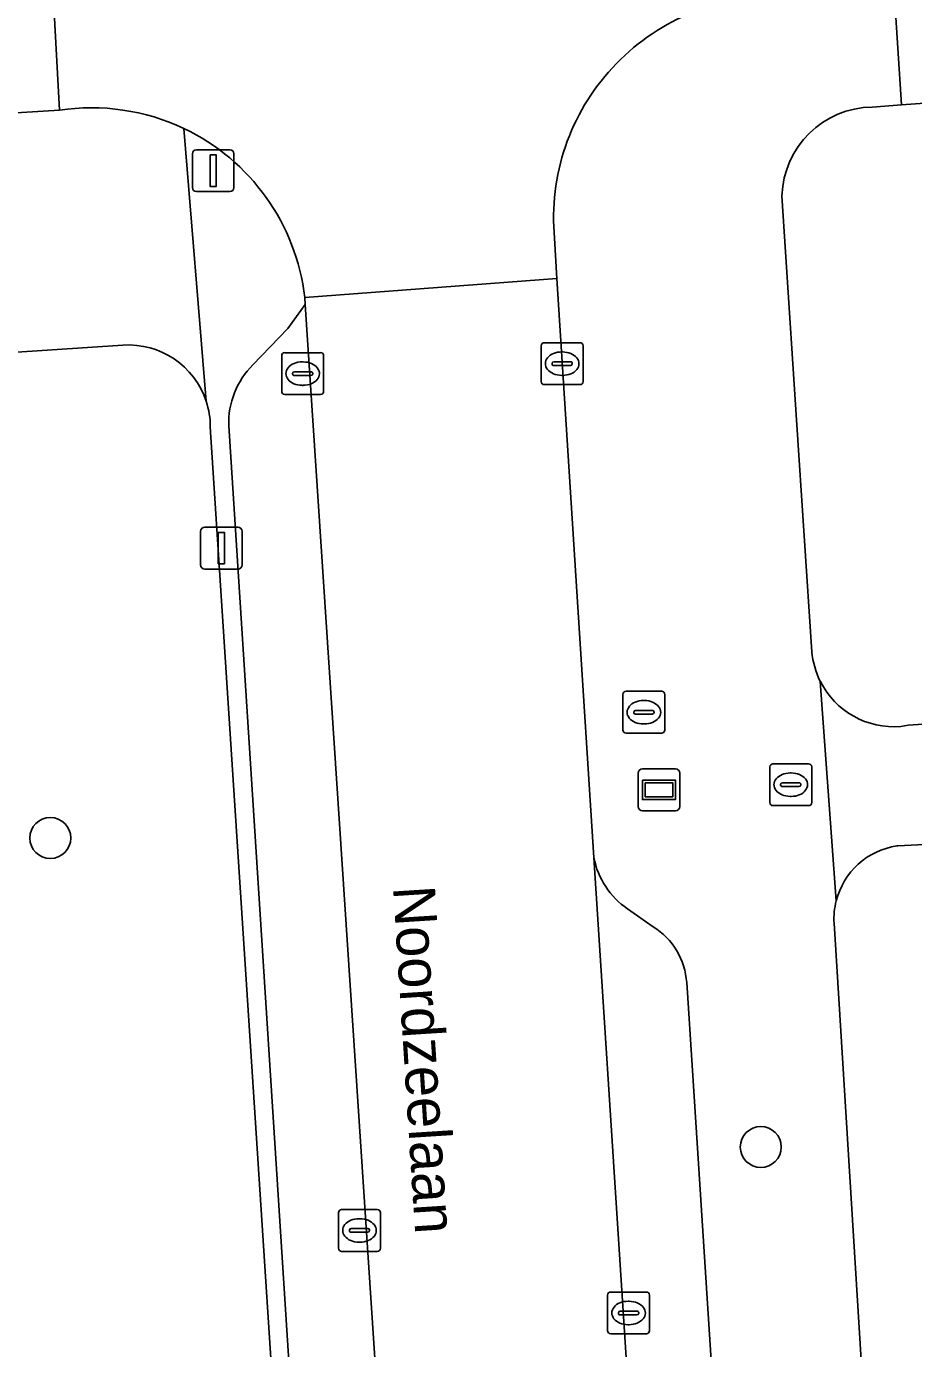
# Model space of a CAD drawing. Extents: x 159680 to 160786, y 387323 to 388340.
# Drawn here: x 160486.83 to 160508.01, y 387740.43 to 387772 of the extents above; entities that cross this region are included whole.
import ezdxf

# ---------------------------------------------------------------- set-up
doc = ezdxf.new("R2010")
doc.units = 0
for name, color, linetype in [('IMGEO_Boom', 7, 'Continuous'), ('IMGEO_Brandkraan', 7, 'Continuous'), ('IMGEO_Erf', 7, 'Continuous'), ('IMGEO_Groenvoorziening', 7, 'Continuous'), ('IMGEO_Kolk', 7, 'Continuous'), ('IMGEO_Lichtmast', 7, 'Continuous'), ('IMGEO_Openbare_ruimte_label', 7, 'Continuous'), ('IMGEO_Parkeervlak_open', 7, 'Continuous'), ('IMGEO_Rijbaan_lokaal_gesloten', 7, 'Continuous'), ('IMGEO_Rijbaan_lokaal_open', 7, 'Continuous'), ('IMGEO_Rioolput', 7, 'Continuous'), ('IMGEO_Voetpad_open', 7, 'Continuous'), ('IMGEO_Wegwijzer', 7, 'Continuous')]:
    doc.layers.add(name, color=color, linetype=linetype)

msp = doc.modelspace()

# ---------------------------------------------------------------- linework, layer by layer
at = {"layer": 'IMGEO_Boom'}
for centre in [(160487.401, 387752.62), (160504.364, 387745.241)]:
    msp.add_circle(centre, 0.489, dxfattribs=at)
at = {"layer": 'IMGEO_Brandkraan'}
for p, q in [((160504.578, 387753.467), (160504.578, 387754.319)), ((160504.653, 387754.393), (160505.505, 387754.393)), ((160505.579, 387754.319), (160505.579, 387753.467)), ((160504.837, 387753.887), (160504.837, 387753.899)), ((160504.88, 387753.936), (160505.278, 387753.936)), ((160505.066, 387754.173), (160505.091, 387754.173)), ((160505.321, 387753.899), (160505.321, 387753.887)), ((160505.275, 387753.85), (160504.877, 387753.85)), ((160505.089, 387753.613), (160505.064, 387753.613)), ((160505.505, 387753.393), (160504.653, 387753.393))]:
    msp.add_line(p, q, dxfattribs=at)
for points in [[(160504.578, 387753.467), (160504.578, 387754.319)], [(160504.653, 387754.393), (160505.505, 387754.393)], [(160505.579, 387754.319), (160505.579, 387753.467)], [(160505.505, 387753.393), (160504.653, 387753.393)]]:
    msp.add_lwpolyline(points, dxfattribs=at)
for centre, radius, start, end in [((160504.655, 387754.317), 0.0765, 91.552, 178.448), ((160504.655, 387754.317), 0.0765, 91.552, 178.448), ((160505.503, 387754.317), 0.0765, 1.552, 88.448), ((160505.503, 387754.317), 0.0765, 1.552, 88.448), ((160504.877, 387753.896), 0.0403, 85.8775, 175.7526), ((160505.282, 387753.898), 0.0386, 1.7309, 96.639), ((160504.874, 387753.886), 0.0366, 178.938, 274.7102), ((160505.278, 387753.893), 0.043, 264.8664, 352.4533), ((160504.655, 387753.469), 0.0765, 181.552, 268.448), ((160504.655, 387753.469), 0.0765, 181.552, 268.448), ((160505.503, 387753.469), 0.0765, 271.552, 358.448), ((160505.503, 387753.469), 0.0765, 271.552, 358.448)]:
    msp.add_arc(centre, radius, start, end, dxfattribs=at)
for centre, major_axis, ratio, start_param, end_param in [((160505.065, 387753.893), (-0.387, 0.002), 0.722429, 4.712389, 7.853982), ((160505.09, 387753.893), (-0.39, 0.002), 0.717154, 1.570796, 4.712389)]:
    msp.add_ellipse(centre, major_axis=major_axis, ratio=ratio, start_param=start_param, end_param=end_param, dxfattribs=at)
at = {"layer": 'IMGEO_Erf'}
for points in [[(160530.528, 387747.173), (160528.055, 387747.05), (160527.908, 387750), (160527.874, 387750.692), (160530.347, 387750.815), (160530.153, 387753.855), (160509.061, 387752.507), (160507.635, 387752.433), (160507.623, 387752.431), (160507.611, 387752.43)], [(160506.114, 387750.585), (160509.289, 387699.197)]]:
    msp.add_lwpolyline(points, dxfattribs=at)
for centre, radius, start, end in [((160507.873, 387750.689), 1.761, 98.5404, 165.853), ((160507.868, 387750.687), 1.757, 165.7618, 183.3272)]:
    msp.add_arc(centre, radius, start, end, dxfattribs=at)
at = {"layer": 'IMGEO_Groenvoorziening'}
for points in [[(160529.013, 387771.463), (160512.363, 387770.465), (160507.72, 387770.127), (160507.025, 387770.076)], [(160507.707, 387755.281), (160507.882, 387755.314), (160508.726, 387755.37), (160508.343, 387762.805), (160508.358, 387767.003), (160529.213, 387768.229), (160529.013, 387771.463)], [(160504.869, 387767.958), (160505.219, 387762.609), (160505.582, 387757.069)], [(160489.137, 387764.39), (160477.799, 387763.64)], [(160492.861, 387737.259), (160491.222, 387762.439)]]:
    msp.add_lwpolyline(points, dxfattribs=at)
for centre, radius, start, end in [((160507.06, 387767.884), 2.193, 90.9246, 178.0566), ((160489.264, 387762.435), 1.959, 18.2933, 93.7166), ((160489.236, 387762.434), 1.986, 0.1487, 18.0757), ((160507.544, 387757.247), 1.97, 185.1884, 206.7664), ((160507.548, 387757.249), 1.974, 206.7571, 274.6236)]:
    msp.add_arc(centre, radius, start, end, dxfattribs=at)
at = {"layer": 'IMGEO_Kolk'}
for p, q in [((160499.121, 387763.522), (160499.121, 387764.374)), ((160499.196, 387764.448), (160500.048, 387764.448)), ((160500.122, 387764.374), (160500.122, 387763.522)), ((160492.926, 387763.284), (160492.926, 387764.136)), ((160493.001, 387764.21), (160493.853, 387764.21)), ((160493.927, 387764.136), (160493.927, 387763.284)), ((160499.609, 387764.228), (160499.634, 387764.228)), ((160493.185, 387763.704), (160493.185, 387763.716)), ((160493.228, 387763.753), (160493.626, 387763.753)), ((160493.414, 387763.99), (160493.439, 387763.99)), ((160493.669, 387763.716), (160493.669, 387763.704)), ((160499.38, 387763.942), (160499.38, 387763.954)), ((160499.818, 387763.905), (160499.42, 387763.905)), ((160499.423, 387763.991), (160499.821, 387763.991)), ((160499.864, 387763.954), (160499.864, 387763.942)), ((160493.623, 387763.667), (160493.225, 387763.667)), ((160493.437, 387763.43), (160493.412, 387763.43)), ((160500.048, 387763.448), (160499.196, 387763.448)), ((160499.632, 387763.668), (160499.607, 387763.668)), ((160493.853, 387763.21), (160493.001, 387763.21)), ((160494.282, 387742.823), (160494.282, 387743.675)), ((160494.357, 387743.749), (160495.209, 387743.749)), ((160494.77, 387743.529), (160494.795, 387743.529)), ((160495.283, 387743.675), (160495.283, 387742.823)), ((160494.541, 387743.243), (160494.541, 387743.255)), ((160494.979, 387743.206), (160494.581, 387743.206)), ((160494.584, 387743.292), (160494.982, 387743.292)), ((160495.025, 387743.255), (160495.025, 387743.243)), ((160494.793, 387742.969), (160494.768, 387742.969)), ((160495.209, 387742.749), (160494.357, 387742.749)), ((160500.707, 387740.852), (160500.707, 387741.704)), ((160500.782, 387741.778), (160501.634, 387741.778)), ((160501.708, 387741.704), (160501.708, 387740.852)), ((160500.966, 387741.272), (160500.966, 387741.284)), ((160501.009, 387741.321), (160501.407, 387741.321)), ((160501.195, 387741.558), (160501.22, 387741.558)), ((160501.45, 387741.284), (160501.45, 387741.272)), ((160501.404, 387741.235), (160501.006, 387741.235)), ((160501.218, 387740.998), (160501.193, 387740.998)), ((160501.634, 387740.778), (160500.782, 387740.778))]:
    msp.add_line(p, q, dxfattribs=at)
for points in [[(160499.121, 387763.522), (160499.121, 387764.374)], [(160499.196, 387764.448), (160500.048, 387764.448)], [(160500.122, 387764.374), (160500.122, 387763.522)], [(160492.926, 387763.284), (160492.926, 387764.136)], [(160493.001, 387764.21), (160493.853, 387764.21)], [(160493.927, 387764.136), (160493.927, 387763.284)], [(160500.048, 387763.448), (160499.196, 387763.448)], [(160493.853, 387763.21), (160493.001, 387763.21)], [(160494.282, 387742.823), (160494.282, 387743.675)], [(160494.357, 387743.749), (160495.209, 387743.749)], [(160495.283, 387743.675), (160495.283, 387742.823)], [(160495.209, 387742.749), (160494.357, 387742.749)], [(160500.707, 387740.852), (160500.707, 387741.704)], [(160500.782, 387741.778), (160501.634, 387741.778)], [(160501.708, 387741.704), (160501.708, 387740.852)], [(160501.634, 387740.778), (160500.782, 387740.778)]]:
    msp.add_lwpolyline(points, dxfattribs=at)
for centre, radius, start, end in [((160499.198, 387764.372), 0.0765, 91.552, 178.448), ((160499.198, 387764.372), 0.0765, 91.552, 178.448), ((160500.046, 387764.372), 0.0765, 1.552, 88.448), ((160500.046, 387764.372), 0.0765, 1.552, 88.448), ((160493.003, 387764.134), 0.0765, 91.552, 178.448), ((160493.003, 387764.134), 0.0765, 91.552, 178.448), ((160493.851, 387764.134), 0.0765, 1.552, 88.448), ((160493.851, 387764.134), 0.0765, 1.552, 88.448), ((160493.225, 387763.713), 0.0403, 85.8775, 175.7526), ((160493.222, 387763.703), 0.0366, 178.938, 274.7102), ((160493.626, 387763.71), 0.043, 264.8664, 352.4533), ((160493.63, 387763.715), 0.0386, 1.7309, 96.639), ((160499.42, 387763.951), 0.0403, 85.8775, 175.7526), ((160499.417, 387763.941), 0.0366, 178.938, 274.7102), ((160499.821, 387763.948), 0.043, 264.8664, 352.4533), ((160499.825, 387763.953), 0.0386, 1.7309, 96.639), ((160499.198, 387763.524), 0.0765, 181.552, 268.448), ((160499.198, 387763.524), 0.0765, 181.552, 268.448), ((160500.046, 387763.524), 0.0765, 271.552, 358.448), ((160500.046, 387763.524), 0.0765, 271.552, 358.448), ((160493.003, 387763.286), 0.0765, 181.552, 268.448), ((160493.003, 387763.286), 0.0765, 181.552, 268.448), ((160493.851, 387763.286), 0.0765, 271.552, 358.448), ((160493.851, 387763.286), 0.0765, 271.552, 358.448), ((160494.359, 387743.673), 0.0765, 91.552, 178.448), ((160494.359, 387743.673), 0.0765, 91.552, 178.448), ((160495.207, 387743.673), 0.0765, 1.552, 88.448), ((160495.207, 387743.673), 0.0765, 1.552, 88.448), ((160494.581, 387743.252), 0.0403, 85.8775, 175.7526), ((160494.578, 387743.242), 0.0366, 178.938, 274.7102), ((160494.982, 387743.249), 0.043, 264.8664, 352.4533), ((160494.986, 387743.254), 0.0386, 1.7309, 96.639), ((160494.359, 387742.825), 0.0765, 181.552, 268.448), ((160494.359, 387742.825), 0.0765, 181.552, 268.448), ((160495.207, 387742.825), 0.0765, 271.552, 358.448), ((160495.207, 387742.825), 0.0765, 271.552, 358.448), ((160500.784, 387741.702), 0.0765, 91.552, 178.448), ((160500.784, 387741.702), 0.0765, 91.552, 178.448), ((160501.632, 387741.702), 0.0765, 1.552, 88.448), ((160501.632, 387741.702), 0.0765, 1.552, 88.448), ((160501.006, 387741.281), 0.0403, 85.8775, 175.7526), ((160501.003, 387741.271), 0.0366, 178.938, 274.7102), ((160501.407, 387741.278), 0.043, 264.8664, 352.4533), ((160501.411, 387741.283), 0.0386, 1.7309, 96.639), ((160500.784, 387740.854), 0.0765, 181.552, 268.448), ((160500.784, 387740.854), 0.0765, 181.552, 268.448), ((160501.632, 387740.854), 0.0765, 271.552, 358.448), ((160501.632, 387740.854), 0.0765, 271.552, 358.448)]:
    msp.add_arc(centre, radius, start, end, dxfattribs=at)
for centre, major_axis, ratio, start_param, end_param in [((160499.608, 387763.948), (-0.387, 0.002), 0.722429, 4.712389, 7.853982), ((160499.633, 387763.948), (-0.39, 0.002), 0.717154, 1.570796, 4.712389), ((160493.413, 387763.71), (-0.387, 0.002), 0.722429, 4.712389, 7.853982), ((160493.438, 387763.71), (-0.39, 0.002), 0.717154, 1.570796, 4.712389), ((160494.769, 387743.249), (-0.387, 0.002), 0.722429, 4.712389, 7.853982), ((160494.794, 387743.249), (-0.39, 0.002), 0.717154, 1.570796, 4.712389), ((160501.194, 387741.278), (-0.387, 0.002), 0.722429, 4.712389, 7.853982), ((160501.219, 387741.278), (-0.39, 0.002), 0.717154, 1.570796, 4.712389)]:
    msp.add_ellipse(centre, major_axis=major_axis, ratio=ratio, start_param=start_param, end_param=end_param, dxfattribs=at)
at = {"layer": 'IMGEO_Lichtmast'}
for p, q in [((160490.895, 387769.057), (160491.685, 387769.057)), ((160491.685, 387769.057), (160490.895, 387769.057)), ((160490.795, 387768.157), (160490.795, 387768.957)), ((160490.795, 387768.957), (160490.795, 387768.157)), ((160491.785, 387768.957), (160491.785, 387768.157)), ((160491.785, 387768.157), (160491.785, 387768.957)), ((160491.685, 387768.057), (160490.895, 387768.057)), ((160490.895, 387768.057), (160491.685, 387768.057)), ((160490.99, 387759.144), (160490.99, 387759.944)), ((160490.99, 387759.944), (160490.99, 387759.144)), ((160491.09, 387760.044), (160491.88, 387760.044)), ((160491.88, 387760.044), (160491.09, 387760.044)), ((160491.98, 387759.944), (160491.98, 387759.144)), ((160491.98, 387759.144), (160491.98, 387759.944)), ((160491.88, 387759.044), (160491.09, 387759.044)), ((160491.09, 387759.044), (160491.88, 387759.044))]:
    msp.add_line(p, q, dxfattribs=at)
for points in [[(160491.215, 387768.932), (160491.365, 387768.932), (160491.365, 387768.182), (160491.215, 387768.182), (160491.215, 387768.932)], [(160491.41, 387759.919), (160491.56, 387759.919), (160491.56, 387759.169), (160491.41, 387759.169), (160491.41, 387759.919)]]:
    msp.add_lwpolyline(points, dxfattribs=at)
for centre, start, end in [((160490.895, 387768.957), 90, 180), ((160490.895, 387768.957), 90, 180), ((160491.685, 387768.957), 0, 90), ((160491.685, 387768.957), 360, 90), ((160490.895, 387768.157), 180, 270), ((160490.895, 387768.157), 180, 270), ((160491.685, 387768.157), 270, 0), ((160491.685, 387768.157), 270, 0), ((160491.09, 387759.944), 90, 180), ((160491.09, 387759.944), 90, 180), ((160491.88, 387759.944), 0, 90), ((160491.88, 387759.944), 360, 90), ((160491.09, 387759.144), 180, 270), ((160491.09, 387759.144), 180, 270), ((160491.88, 387759.144), 270, 0), ((160491.88, 387759.144), 270, 0)]:
    msp.add_arc(centre, 0.1, start, end, dxfattribs=at)
at = {"layer": 'IMGEO_Parkeervlak_open'}
for points in [[(160496.979, 387710.29), (160495.316, 387737.665), (160493.486, 387765.36), (160493.069, 387764.789), (160492.24, 387763.921)], [(160491.661, 387762.465), (160494.814, 387713.318)], [(160500.378, 387752.151), (160503.074, 387710.419), (160503.63, 387701.884)], [(160501.797, 387750.501), (160501.184, 387750.93)], [(160505.424, 387705.288), (160502.596, 387749.166)]]:
    msp.add_lwpolyline(points, dxfattribs=at)
for centre, radius, start, end in [((160493.625, 387762.527), 1.965, 134.8153, 181.8127), ((160502.272, 387752.525), 1.931, 191.165, 235.6938), ((160500.886, 387749.049), 1.714, 3.9005, 57.9007)]:
    msp.add_arc(centre, radius, start, end, dxfattribs=at)
at = {"layer": 'IMGEO_Rijbaan_lokaal_gesloten'}
for points in [[(160440.298, 387775.322), (160439.538, 387775.272), (160434.956, 387774.969), (160434.427, 387774.934), (160434.236, 387774.931), (160431.876, 387774.788), (160417.035, 387773.783), (160398.685, 387772.623), (160385.716, 387771.751), (160386.304, 387763.634), (160391.185, 387763.979), (160392.202, 387764.051), (160398.953, 387764.528), (160414.874, 387765.715), (160444.454, 387767.638), (160461.879, 387768.48), (160462.885, 387768.529), (160466.723, 387768.712), (160473.64, 387769.138), (160487.619, 387770.001), (160487.178, 387778.192), (160473.191, 387777.333), (160461.048, 387776.588), (160442.927, 387775.496)], [(160496.996, 387710.017), (160503.074, 387710.419), (160500.378, 387752.151), (160499.491, 387765.978), (160493.476, 387765.526), (160493.486, 387765.36), (160495.316, 387737.665), (160496.979, 387710.29)]]:
    msp.add_lwpolyline(points, close=True, dxfattribs=at)
at = {"layer": 'IMGEO_Rijbaan_lokaal_open'}
for points in [[(160487.178, 387778.192), (160487.619, 387770.001)], [(160493.476, 387765.526), (160499.491, 387765.978), (160499.415, 387767.361)]]:
    msp.add_lwpolyline(points, dxfattribs=at)
for centre, radius, start, end in [((160504.709, 387767.422), 5.294, 84.816, 180.6563), ((160488.391, 387764.944), 5.115, 64.5429, 98.6842), ((160488.392, 387764.942), 5.117, 6.554, 64.567)]:
    msp.add_arc(centre, radius, start, end, dxfattribs=at)
at = {"layer": 'IMGEO_Rioolput'}
for p, q in [((160501.148, 387756.123), (160502, 387756.123)), ((160501.073, 387755.197), (160501.073, 387756.049)), ((160501.561, 387755.903), (160501.586, 387755.903)), ((160502.074, 387756.049), (160502.074, 387755.197)), ((160501.332, 387755.617), (160501.332, 387755.629)), ((160501.77, 387755.58), (160501.372, 387755.58)), ((160501.375, 387755.666), (160501.773, 387755.666)), ((160501.816, 387755.629), (160501.816, 387755.617)), ((160501.584, 387755.343), (160501.559, 387755.343)), ((160502, 387755.123), (160501.148, 387755.123))]:
    msp.add_line(p, q, dxfattribs=at)
for points in [[(160501.148, 387756.123), (160502, 387756.123)], [(160501.073, 387755.197), (160501.073, 387756.049)], [(160502.074, 387756.049), (160502.074, 387755.197)], [(160502, 387755.123), (160501.148, 387755.123)]]:
    msp.add_lwpolyline(points, dxfattribs=at)
for centre, radius, start, end in [((160501.15, 387756.047), 0.0765, 91.552, 178.448), ((160501.15, 387756.047), 0.0765, 91.552, 178.448), ((160501.998, 387756.047), 0.0765, 1.552, 88.448), ((160501.998, 387756.047), 0.0765, 1.552, 88.448), ((160501.372, 387755.626), 0.0403, 85.8775, 175.7526), ((160501.369, 387755.616), 0.0366, 178.938, 274.7102), ((160501.773, 387755.623), 0.043, 264.8664, 352.4533), ((160501.777, 387755.628), 0.0386, 1.7309, 96.639), ((160501.15, 387755.199), 0.0765, 181.552, 268.448), ((160501.15, 387755.199), 0.0765, 181.552, 268.448), ((160501.998, 387755.199), 0.0765, 271.552, 358.448), ((160501.998, 387755.199), 0.0765, 271.552, 358.448)]:
    msp.add_arc(centre, radius, start, end, dxfattribs=at)
for centre, major_axis, ratio, start_param, end_param in [((160501.56, 387755.623), (-0.387, 0.002), 0.722429, 4.712389, 7.853982), ((160501.585, 387755.623), (-0.39, 0.002), 0.717154, 1.570796, 4.712389)]:
    msp.add_ellipse(centre, major_axis=major_axis, ratio=ratio, start_param=start_param, end_param=end_param, dxfattribs=at)
at = {"layer": 'IMGEO_Voetpad_open'}
for points in [[(160507.548, 387772.845), (160507.72, 387770.127), (160512.363, 387770.465), (160529.013, 387771.463), (160530.621, 387771.372), (160560.433, 387773.331), (160561.943, 387773.556), (160593.164, 387775.511), (160594.662, 387775.604), (160624.442, 387777.513), (160625.954, 387777.59), (160645.673, 387778.882), (160653.708, 387779.408), (160654.346, 387779.45), (160654.183, 387780.465)], [(160507.025, 387770.076), (160507.72, 387770.127), (160507.548, 387772.845), (160505.187, 387772.694)], [(160487.619, 387770.001), (160473.64, 387769.138), (160473.994, 387763.436), (160477.799, 387763.64), (160489.137, 387764.39)], [(160490.59, 387769.563), (160491.124, 387763.05)], [(160491.124, 387763.05), (160490.59, 387769.563)], [(160505.582, 387757.069), (160505.219, 387762.609), (160504.869, 387767.958)], [(160499.415, 387767.361), (160499.491, 387765.978), (160500.378, 387752.151)], [(160507.611, 387752.43), (160507.623, 387752.431), (160507.635, 387752.433), (160509.061, 387752.507), (160530.153, 387753.855), (160531.596, 387753.947), (160593.993, 387757.933), (160595.428, 387758.025), (160657.527, 387761.992), (160658.91, 387762.08), (160682.597, 387763.593), (160684.684, 387763.726), (160684.491, 387766.699), (160682.276, 387766.565), (160663.726, 387765.399), (160660.828, 387765.199)], [(160492.24, 387763.921), (160493.069, 387764.789), (160493.486, 387765.36), (160493.476, 387765.526)], [(160655.334, 387764.74), (160626.885, 387762.915), (160625.364, 387762.851), (160595.666, 387760.943), (160594.15, 387760.864), (160562.961, 387758.872), (160561.449, 387758.759), (160531.76, 387756.798), (160529.923, 387756.768), (160508.726, 387755.37), (160507.882, 387755.314), (160507.707, 387755.281)], [(160491.222, 387762.439), (160492.861, 387737.259)], [(160494.814, 387713.318), (160491.661, 387762.465)], [(160506.165, 387751.119), (160505.785, 387756.36)], [(160505.785, 387756.36), (160506.165, 387751.119)], [(160501.184, 387750.93), (160501.797, 387750.501)], [(160509.484, 387694.439), (160509.289, 387699.197), (160506.114, 387750.585)], [(160502.596, 387749.166), (160505.424, 387705.288)]]:
    msp.add_lwpolyline(points, dxfattribs=at)
for centre, radius, start, end in [((160504.709, 387767.422), 5.294, 84.816, 180.6563), ((160488.391, 387764.944), 5.115, 64.5429, 98.6842), ((160507.06, 387767.884), 2.193, 90.9246, 178.0566), ((160488.392, 387764.942), 5.117, 6.554, 64.567), ((160489.264, 387762.435), 1.959, 18.2933, 93.7166), ((160493.625, 387762.527), 1.965, 134.8153, 181.8127), ((160489.236, 387762.434), 1.986, 0.1487, 18.0757), ((160507.544, 387757.247), 1.97, 185.1884, 206.7664), ((160507.548, 387757.249), 1.974, 206.7571, 274.6236), ((160507.873, 387750.689), 1.761, 98.5404, 165.853), ((160502.272, 387752.525), 1.931, 191.165, 235.6938), ((160507.868, 387750.687), 1.757, 165.7618, 183.3272), ((160500.886, 387749.049), 1.714, 3.9005, 57.9007)]:
    msp.add_arc(centre, radius, start, end, dxfattribs=at)
at = {"layer": 'IMGEO_Wegwijzer'}
for p, q in [((160501.538, 387754.271), (160502.328, 387754.271)), ((160502.328, 387754.271), (160501.538, 387754.271)), ((160501.438, 387753.371), (160501.438, 387754.171)), ((160501.438, 387754.171), (160501.438, 387753.371)), ((160502.428, 387754.171), (160502.428, 387753.371)), ((160502.428, 387753.371), (160502.428, 387754.171)), ((160502.328, 387753.271), (160501.538, 387753.271)), ((160501.538, 387753.271), (160502.328, 387753.271))]:
    msp.add_line(p, q, dxfattribs=at)
for points in [[(160501.539, 387754.003), (160502.327, 387754.003), (160502.327, 387753.539), (160501.539, 387753.539), (160501.539, 387754.003)], [(160501.604, 387753.938), (160501.604, 387753.604), (160502.262, 387753.604), (160502.262, 387753.938), (160501.604, 387753.938)]]:
    msp.add_lwpolyline(points, dxfattribs=at)
for centre, start, end in [((160501.538, 387754.171), 90, 180), ((160501.538, 387754.171), 90, 180), ((160502.328, 387754.171), 0, 90), ((160502.328, 387754.171), 360, 90), ((160501.538, 387753.371), 180, 270), ((160501.538, 387753.371), 180, 270), ((160502.328, 387753.371), 270, 0), ((160502.328, 387753.371), 270, 0)]:
    msp.add_arc(centre, 0.1, start, end, dxfattribs=at)

# ---------------------------------------------------------------- texts
at = {"layer": 'IMGEO_Openbare_ruimte_label'}
msp.add_text('Noordzeelaan', height=1, rotation=273.6693, dxfattribs=at).set_placement((160495.583, 387751.452))

doc.saveas('drawing.dxf')
